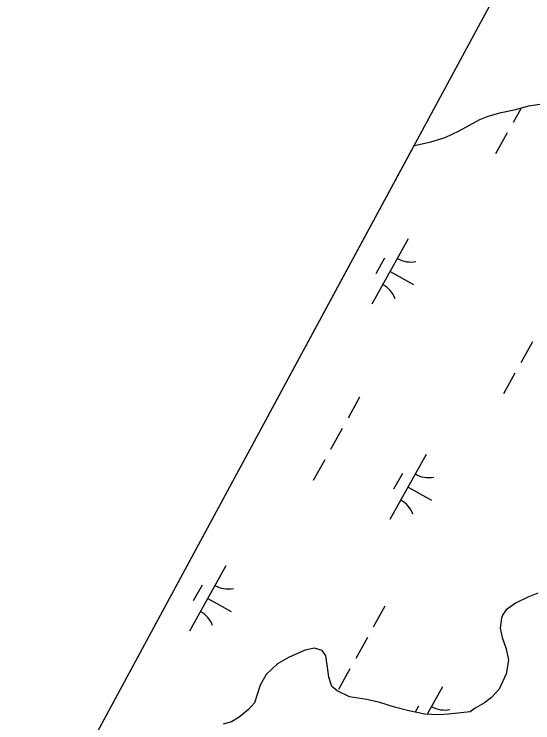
# Model space of a CAD drawing. Extents: x 3923531 to 3943530, y 207391 to 229799.
# Drawn here: x 3932406.9 to 3932754.9, y 223494.1 to 223969 of the extents above; entities that cross this region are included whole.
import ezdxf

# ---------------------------------------------------------------- set-up
doc = ezdxf.new("R2010")
doc.units = 0
for name, color, linetype in [('V-GRID-FRAM', 7, 'Continuous'), ('V-TOPO-SHOR', 7, 'Continuous'), ('V-WETL-SWMP', 7, 'Continuous')]:
    doc.layers.add(name, color=color, linetype=linetype)

msp = doc.modelspace()

# ---------------------------------------------------------------- linework, layer by layer
at = {"layer": 'V-GRID-FRAM'}
msp.add_lwpolyline([(3941569.42, 222286.79), (3934196.47, 209089.08), (3926890.07, 213186.24), (3934009.8, 226348.12), (3941569.42, 222286.79)], dxfattribs=at)
at = {"layer": 'V-TOPO-SHOR'}
for points in [[(3932675.23, 223880.96), (3932676.57, 223881.13), (3932686.48, 223883.53), (3932696, 223886.34), (3932705.51, 223890.73), (3932719.38, 223898.3), (3932724.92, 223900.7), (3932733.65, 223903.1), (3932743.56, 223905.11), (3932751.89, 223907.51), (3932762.59, 223909.13)], [(3932758.31, 223581), (3932751.58, 223578.2), (3932743.26, 223574.21), (3932736.92, 223569.83), (3932734.55, 223566.26), (3932733.76, 223564.27), (3932732.98, 223557.52), (3932734.19, 223551.18), (3932736.99, 223543.65), (3932738.6, 223536.11), (3932737.03, 223526.98), (3932732.3, 223516.65), (3932727.16, 223511.09), (3932722.41, 223507.5), (3932716.07, 223503.91), (3932712.9, 223501.53), (3932698.22, 223499.9), (3932691.88, 223499.49), (3932682.35, 223499.86), (3932671.63, 223502.21), (3932662.11, 223504.56), (3932652.18, 223507.71), (3932643.44, 223509.67), (3932631.93, 223511.62), (3932623.59, 223515.57), (3932620.01, 223518.34), (3932618.01, 223524.68), (3932617.2, 223531.42), (3932615.99, 223538.96), (3932613.6, 223542.52), (3932608.44, 223544.1), (3932602.09, 223542.89), (3932591.39, 223538.1), (3932583.47, 223533.71), (3932575.95, 223526.55), (3932572, 223519.4), (3932568.07, 223507.49), (3932564.11, 223503.11), (3932557.78, 223497.94), (3932552.63, 223494.75), (3932547.08, 223493.15)]]:
    msp.add_lwpolyline(points, dxfattribs=at)
at = {"layer": 'V-WETL-SWMP'}
for p, q in [((3932751.89, 223907.51), (3932762.59, 223909.13)), ((3932733.65, 223903.1), (3932743.56, 223905.11)), ((3932746.96, 223906.09), (3932741.56, 223896.42)), ((3932743.56, 223905.11), (3932751.89, 223907.51)), ((3932719.38, 223898.3), (3932724.92, 223900.7)), ((3932724.92, 223900.7), (3932733.65, 223903.1)), ((3932705.51, 223890.73), (3932719.38, 223898.3)), ((3932696, 223886.34), (3932705.51, 223890.73)), ((3932737.66, 223889.44), (3932729.85, 223875.47)), ((3932686.48, 223883.53), (3932696, 223886.34)), ((3932437.93, 223442.27), (3932675.23, 223880.96)), ((3932675.23, 223880.96), (3932676.57, 223881.13)), ((3932676.57, 223881.13), (3932686.48, 223883.53)), ((3932671.34, 223818.33), (3932646.95, 223774.68)), ((3932655.34, 223805.5), (3932649.48, 223795.03)), ((3932659.15, 223796.5), (3932674.86, 223787.72)), ((3932754.59, 223749.39), (3932746.79, 223735.42)), ((3932742.89, 223728.44), (3932735.09, 223714.47)), ((3932638.67, 223712.26), (3932630.87, 223698.29)), ((3932626.97, 223691.3), (3932619.17, 223677.34)), ((3932683.35, 223673.89), (3932658.97, 223630.24)), ((3932615.26, 223670.35), (3932607.46, 223656.38)), ((3932667.35, 223661.07), (3932661.5, 223650.59)), ((3932671.16, 223652.06), (3932686.87, 223643.29)), ((3932548.95, 223599.24), (3932524.56, 223555.59)), ((3932532.95, 223586.42), (3932527.09, 223575.94)), ((3932758.31, 223581), (3932751.58, 223578.2)), ((3932536.75, 223577.42), (3932552.47, 223568.64)), ((3932751.58, 223578.2), (3932743.25, 223574.21)), ((3932655.61, 223572.21), (3932647.81, 223558.24)), ((3932743.25, 223574.21), (3932736.92, 223569.83)), ((3932734.55, 223566.26), (3932733.76, 223564.27)), ((3932736.92, 223569.83), (3932734.55, 223566.26)), ((3932733.76, 223564.27), (3932732.98, 223557.52)), ((3932732.98, 223557.52), (3932734.19, 223551.18)), ((3932643.91, 223551.26), (3932636.1, 223537.29)), ((3932734.19, 223551.18), (3932736.99, 223543.65)), ((3932602.09, 223542.89), (3932591.39, 223538.1)), ((3932608.44, 223544.1), (3932602.09, 223542.89)), ((3932613.6, 223542.52), (3932608.44, 223544.1)), ((3932615.99, 223538.96), (3932613.6, 223542.52)), ((3932736.99, 223543.65), (3932738.6, 223536.11)), ((3932591.39, 223538.1), (3932583.47, 223533.71)), ((3932617.2, 223531.42), (3932615.99, 223538.96)), ((3932583.47, 223533.71), (3932575.95, 223526.55)), ((3932738.6, 223536.11), (3932737.03, 223526.98)), ((3932618.01, 223524.68), (3932617.2, 223531.42)), ((3932632.2, 223530.31), (3932624.4, 223516.34)), ((3932575.95, 223526.55), (3932572, 223519.4)), ((3932620.01, 223518.34), (3932618.01, 223524.68)), ((3932737.03, 223526.98), (3932732.3, 223516.65)), ((3932572, 223519.4), (3932568.07, 223507.49)), ((3932623.59, 223515.57), (3932620.01, 223518.34)), ((3932631.93, 223511.62), (3932623.59, 223515.57)), ((3932694.16, 223518.12), (3932683.92, 223499.8)), ((3932732.3, 223516.65), (3932727.16, 223511.09)), ((3932643.45, 223509.67), (3932631.93, 223511.62)), ((3932652.18, 223507.71), (3932643.45, 223509.67)), ((3932727.16, 223511.09), (3932722.41, 223507.5)), ((3932568.07, 223507.49), (3932564.11, 223503.11)), ((3932662.11, 223504.56), (3932652.18, 223507.71)), ((3932671.63, 223502.21), (3932662.11, 223504.56)), ((3932678.16, 223505.29), (3932675.91, 223501.27)), ((3932722.41, 223507.5), (3932716.07, 223503.91)), ((3932564.11, 223503.11), (3932557.78, 223497.94)), ((3932682.35, 223499.86), (3932671.63, 223502.21)), ((3932691.88, 223499.49), (3932682.35, 223499.86)), ((3932698.22, 223499.9), (3932691.88, 223499.49)), ((3932712.9, 223501.52), (3932698.22, 223499.9)), ((3932716.07, 223503.91), (3932712.9, 223501.52)), ((3932557.78, 223497.94), (3932552.63, 223494.75)), ((3932552.63, 223494.75), (3932547.08, 223493.15))]:
    msp.add_line(p, q, dxfattribs=at)
for centre, start, end in [((3932672.83, 223820.5), 240.0381, 281.5817), ((3932645.88, 223772.27), 20.0381, 61.5817), ((3932684.84, 223676.06), 240.0381, 281.5817), ((3932657.9, 223627.84), 20.0381, 61.5817), ((3932550.43, 223601.42), 240.0381, 281.5817), ((3932523.49, 223553.19), 20.0381, 61.5817), ((3932695.65, 223520.29), 240.0381, 281.5817)]:
    msp.add_arc(centre, 17.62, start, end, dxfattribs=at)

doc.saveas('drawing.dxf')
